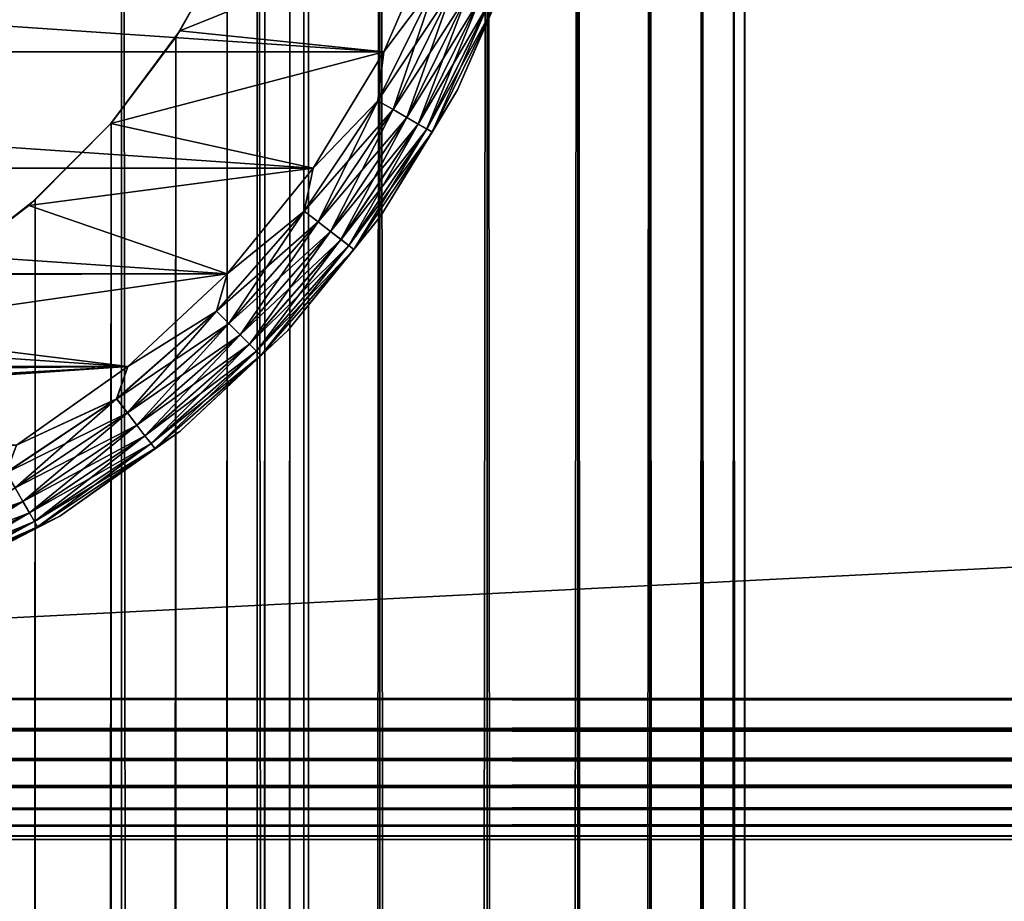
# Model space of a CAD drawing. Extents: x -265 to 265, y 0 to 1307.
# Tile 336 of 436: x -244 to -232, y 1264 to 1275. Entities that reach past the tile are written whole.
import ezdxf

# ---------------------------------------------------------------- set-up
doc = ezdxf.new("R2010")
doc.units = 0
doc.header["$LTSCALE"] = 65.185185
for name, color, linetype in [('10', 7, 'CONTINUOUS'), ('13', 7, 'CONTINUOUS'), ('14', 7, 'CONTINUOUS'), ('16', 7, 'CONTINUOUS'), ('20', 7, 'CONTINUOUS'), ('24', 7, 'CONTINUOUS'), ('3', 7, 'CONTINUOUS'), ('4', 7, 'CONTINUOUS'), ('71', 7, 'CONTINUOUS'), ('72', 7, 'CONTINUOUS'), ('73', 7, 'CONTINUOUS'), ('74', 7, 'CONTINUOUS'), ('75', 7, 'CONTINUOUS')]:
    doc.layers.add(name, color=color, linetype=linetype)

msp = doc.modelspace()

# ---------------------------------------------------------------- linework, layer by layer
at = {"layer": '10', "color": 7, "linetype": 'CONTINUOUS'}
for points in [[(-241.131, 1275.95, -25), (-241.228, 1275.745, -12.167), (-241.798, 1274.729, -25), (-241.131, 1275.95, -25)], [(-241.228, 1275.745, -12.167), (-241.847, 1274.653, -12.591), (-241.798, 1274.729, -25), (-241.228, 1275.745, -12.167)], [(-241.798, 1274.729, -25), (-242.626, 1273.621, -13.063), (-242.631, 1273.615, -25), (-241.798, 1274.729, -25)], [(-241.847, 1274.653, -12.591), (-242.626, 1273.621, -13.063), (-241.798, 1274.729, -25), (-241.847, 1274.653, -12.591)], [(-242.631, 1273.615, -25), (-243.539, 1272.698, -13.537), (-243.615, 1272.631, -25), (-242.631, 1273.615, -25)], [(-242.626, 1273.621, -13.063), (-243.539, 1272.698, -13.537), (-242.631, 1273.615, -25), (-242.626, 1273.621, -13.063)], [(-243.539, 1272.698, -13.537), (-244.542, 1271.921, -13.972), (-243.615, 1272.631, -25), (-243.539, 1272.698, -13.537)], [(-243.615, 1272.631, -25), (-244.542, 1271.921, -13.972), (-244.729, 1271.798, -25), (-243.615, 1272.631, -25)]]:
    msp.add_3dface(points, dxfattribs=at)
at = {"layer": '13', "color": 7, "linetype": 'CONTINUOUS'}
for points in [[(-241.131, 1275.95, -25), (-241.798, 1274.729, -25), (-238.693, 1275.981, -25), (-241.131, 1275.95, -25)], [(-241.798, 1274.729, -25), (-239.345, 1274.479, -25), (-238.693, 1275.981, -25), (-241.798, 1274.729, -25)], [(-241.798, 1274.729, -25), (-242.631, 1273.615, -25), (-239.345, 1274.479, -25), (-241.798, 1274.729, -25)], [(-242.631, 1273.615, -25), (-240.196, 1273.08, -25), (-239.345, 1274.479, -25), (-242.631, 1273.615, -25)], [(-242.631, 1273.615, -25), (-243.615, 1272.631, -25), (-240.196, 1273.08, -25), (-242.631, 1273.615, -25)], [(-243.615, 1272.631, -25), (-241.23, 1271.809, -25), (-240.196, 1273.08, -25), (-243.615, 1272.631, -25)], [(-243.615, 1272.631, -25), (-244.729, 1271.798, -25), (-241.23, 1271.809, -25), (-243.615, 1272.631, -25)], [(-244.729, 1271.798, -25), (-245.95, 1271.131, -25), (-241.23, 1271.809, -25), (-244.729, 1271.798, -25)], [(-245.95, 1271.131, -25), (-242.427, 1270.691, -25), (-241.23, 1271.809, -25), (-245.95, 1271.131, -25)], [(-245.95, 1271.131, -25), (-247.253, 1270.645, -25), (-242.427, 1270.691, -25), (-245.95, 1271.131, -25)], [(-242.427, 1270.691, -25), (-250, 1270.25, -25), (-256.235, 1269.747, -25), (-242.427, 1270.691, -25)], [(-243.765, 1269.747, -25), (-242.427, 1270.691, -25), (-256.235, 1269.747, -25), (-243.765, 1269.747, -25)], [(-248.612, 1270.349, -25), (-250, 1270.25, -25), (-242.427, 1270.691, -25), (-248.612, 1270.349, -25)], [(-247.253, 1270.645, -25), (-248.612, 1270.349, -25), (-242.427, 1270.691, -25), (-247.253, 1270.645, -25)]]:
    msp.add_3dface(points, dxfattribs=at)
at = {"layer": '14', "color": 7, "linetype": 'CONTINUOUS'}
for points in [[(-238.693, 1275.981, -75), (-239.345, 1274.479, -75), (-261.307, 1275.981, -75), (-238.693, 1275.981, -75)], [(-239.345, 1274.479, -75), (-260.655, 1274.479, -75), (-261.307, 1275.981, -75), (-239.345, 1274.479, -75)], [(-239.345, 1274.479, -75), (-240.196, 1273.08, -75), (-260.655, 1274.479, -75), (-239.345, 1274.479, -75)], [(-240.196, 1273.08, -75), (-259.804, 1273.08, -75), (-260.655, 1274.479, -75), (-240.196, 1273.08, -75)], [(-240.196, 1273.08, -75), (-241.23, 1271.809, -75), (-259.804, 1273.08, -75), (-240.196, 1273.08, -75)], [(-241.23, 1271.809, -75), (-258.77, 1271.809, -75), (-259.804, 1273.08, -75), (-241.23, 1271.809, -75)], [(-241.23, 1271.809, -75), (-242.427, 1270.691, -75), (-258.77, 1271.809, -75), (-241.23, 1271.809, -75)], [(-242.427, 1270.691, -75), (-257.573, 1270.691, -75), (-258.77, 1271.809, -75), (-242.427, 1270.691, -75)], [(-242.427, 1270.691, -75), (-243.765, 1269.747, -75), (-257.573, 1270.691, -75), (-242.427, 1270.691, -75)]]:
    msp.add_3dface(points, dxfattribs=at)
at = {"layer": '16', "color": 7, "linetype": 'CONTINUOUS'}
for points in [[(-238.457, 1274.019, -74), (-237.751, 1275.647, -74), (-238.457, 1274.019, -26), (-238.457, 1274.019, -74)], [(-238.457, 1274.019, -26), (-237.751, 1275.647, -74), (-237.751, 1275.647, -26), (-238.457, 1274.019, -26)], [(-239.379, 1272.503, -74), (-238.457, 1274.019, -74), (-239.379, 1272.503, -26), (-239.379, 1272.503, -74)], [(-239.379, 1272.503, -26), (-238.457, 1274.019, -74), (-238.457, 1274.019, -26), (-239.379, 1272.503, -26)], [(-240.499, 1271.127, -74), (-239.379, 1272.503, -74), (-240.499, 1271.127, -26), (-240.499, 1271.127, -74)], [(-240.499, 1271.127, -26), (-239.379, 1272.503, -74), (-239.379, 1272.503, -26), (-240.499, 1271.127, -26)], [(-241.796, 1269.916, -74), (-240.499, 1271.127, -74), (-241.796, 1269.916, -26), (-241.796, 1269.916, -74)], [(-241.796, 1269.916, -26), (-240.499, 1271.127, -74), (-240.499, 1271.127, -26), (-241.796, 1269.916, -26)], [(-243.245, 1268.893, -74), (-241.796, 1269.916, -74), (-243.245, 1268.893, -26), (-243.245, 1268.893, -74)], [(-243.245, 1268.893, -26), (-241.796, 1269.916, -74), (-241.796, 1269.916, -26), (-243.245, 1268.893, -26)], [(-244.821, 1268.076, -74), (-243.245, 1268.893, -74), (-244.821, 1268.076, -26), (-244.821, 1268.076, -74)], [(-244.821, 1268.076, -26), (-243.245, 1268.893, -74), (-243.245, 1268.893, -26), (-244.821, 1268.076, -26)]]:
    msp.add_3dface(points, dxfattribs=at)
at = {"layer": '20', "color": 7, "linetype": 'CONTINUOUS'}
for points in [[(-239.345, 1274.479, -75), (-238.693, 1275.981, -75), (-238.709, 1275.323, -74.975), (-239.345, 1274.479, -75)], [(-237.751, 1275.647, -74), (-238.457, 1274.019, -74), (-238.013, 1275.035, -74.223), (-237.751, 1275.647, -74)], [(-239.416, 1273.889, -74.975), (-239.345, 1274.479, -75), (-238.709, 1275.323, -74.975), (-239.416, 1273.889, -74.975)], [(-239.416, 1273.889, -74.975), (-238.709, 1275.323, -74.975), (-239.233, 1273.783, -74.901), (-239.416, 1273.889, -74.975)], [(-239.233, 1273.783, -74.901), (-238.709, 1275.323, -74.975), (-238.513, 1275.242, -74.901), (-239.233, 1273.783, -74.901)], [(-239.233, 1273.783, -74.901), (-238.513, 1275.242, -74.901), (-239.068, 1273.689, -74.782), (-239.233, 1273.783, -74.901)], [(-239.068, 1273.689, -74.782), (-238.513, 1275.242, -74.901), (-238.338, 1275.169, -74.782), (-239.068, 1273.689, -74.782)], [(-239.068, 1273.689, -74.782), (-238.338, 1275.169, -74.782), (-238.931, 1273.609, -74.624), (-239.068, 1273.689, -74.782)], [(-238.931, 1273.609, -74.624), (-238.338, 1275.169, -74.782), (-238.191, 1275.109, -74.624), (-238.931, 1273.609, -74.624)], [(-238.931, 1273.609, -74.624), (-238.191, 1275.109, -74.624), (-238.828, 1273.55, -74.434), (-238.931, 1273.609, -74.624)], [(-238.828, 1273.55, -74.434), (-238.191, 1275.109, -74.624), (-238.081, 1275.063, -74.434), (-238.828, 1273.55, -74.434)], [(-238.828, 1273.55, -74.434), (-238.081, 1275.063, -74.434), (-238.763, 1273.513, -74.223), (-238.828, 1273.55, -74.434)], [(-238.763, 1273.513, -74.223), (-238.081, 1275.063, -74.434), (-238.013, 1275.035, -74.223), (-238.763, 1273.513, -74.223)], [(-238.457, 1274.019, -74), (-238.763, 1273.513, -74.223), (-238.013, 1275.035, -74.223), (-238.457, 1274.019, -74)], [(-240.196, 1273.08, -75), (-239.345, 1274.479, -75), (-239.416, 1273.889, -74.975), (-240.196, 1273.08, -75)], [(-238.457, 1274.019, -74), (-239.379, 1272.503, -74), (-238.763, 1273.513, -74.223), (-238.457, 1274.019, -74)], [(-240.304, 1272.56, -74.975), (-240.196, 1273.08, -75), (-239.416, 1273.889, -74.975), (-240.304, 1272.56, -74.975)], [(-240.304, 1272.56, -74.975), (-239.416, 1273.889, -74.975), (-240.136, 1272.431, -74.901), (-240.304, 1272.56, -74.975)], [(-240.136, 1272.431, -74.901), (-239.416, 1273.889, -74.975), (-239.233, 1273.783, -74.901), (-240.136, 1272.431, -74.901)], [(-240.136, 1272.431, -74.901), (-239.233, 1273.783, -74.901), (-239.986, 1272.316, -74.782), (-240.136, 1272.431, -74.901)], [(-239.986, 1272.316, -74.782), (-239.233, 1273.783, -74.901), (-239.068, 1273.689, -74.782), (-239.986, 1272.316, -74.782)], [(-239.986, 1272.316, -74.782), (-239.068, 1273.689, -74.782), (-239.86, 1272.219, -74.624), (-239.986, 1272.316, -74.782)], [(-239.86, 1272.219, -74.624), (-239.068, 1273.689, -74.782), (-238.931, 1273.609, -74.624), (-239.86, 1272.219, -74.624)], [(-239.86, 1272.219, -74.624), (-238.931, 1273.609, -74.624), (-239.765, 1272.146, -74.434), (-239.86, 1272.219, -74.624)], [(-239.765, 1272.146, -74.434), (-238.931, 1273.609, -74.624), (-238.828, 1273.55, -74.434), (-239.765, 1272.146, -74.434)], [(-239.765, 1272.146, -74.434), (-238.828, 1273.55, -74.434), (-239.706, 1272.101, -74.223), (-239.765, 1272.146, -74.434)], [(-239.706, 1272.101, -74.223), (-238.828, 1273.55, -74.434), (-238.763, 1273.513, -74.223), (-239.706, 1272.101, -74.223)], [(-239.379, 1272.503, -74), (-239.706, 1272.101, -74.223), (-238.763, 1273.513, -74.223), (-239.379, 1272.503, -74)], [(-241.23, 1271.809, -75), (-240.196, 1273.08, -75), (-240.304, 1272.56, -74.975), (-241.23, 1271.809, -75)], [(-241.358, 1271.358, -74.975), (-241.23, 1271.809, -75), (-240.304, 1272.56, -74.975), (-241.358, 1271.358, -74.975)], [(-241.358, 1271.358, -74.975), (-240.304, 1272.56, -74.975), (-241.208, 1271.208, -74.901), (-241.358, 1271.358, -74.975)], [(-241.208, 1271.208, -74.901), (-240.304, 1272.56, -74.975), (-240.136, 1272.431, -74.901), (-241.208, 1271.208, -74.901)], [(-241.208, 1271.208, -74.901), (-240.136, 1272.431, -74.901), (-241.074, 1271.074, -74.782), (-241.208, 1271.208, -74.901)], [(-241.074, 1271.074, -74.782), (-240.136, 1272.431, -74.901), (-239.986, 1272.316, -74.782), (-241.074, 1271.074, -74.782)], [(-239.379, 1272.503, -74), (-240.499, 1271.127, -74), (-239.706, 1272.101, -74.223), (-239.379, 1272.503, -74)], [(-241.074, 1271.074, -74.782), (-239.986, 1272.316, -74.782), (-240.962, 1270.962, -74.624), (-241.074, 1271.074, -74.782)], [(-240.962, 1270.962, -74.624), (-239.986, 1272.316, -74.782), (-239.86, 1272.219, -74.624), (-240.962, 1270.962, -74.624)], [(-240.962, 1270.962, -74.624), (-239.86, 1272.219, -74.624), (-240.878, 1270.878, -74.434), (-240.962, 1270.962, -74.624)], [(-240.878, 1270.878, -74.434), (-239.86, 1272.219, -74.624), (-239.765, 1272.146, -74.434), (-240.878, 1270.878, -74.434)], [(-240.878, 1270.878, -74.434), (-239.765, 1272.146, -74.434), (-240.825, 1270.825, -74.223), (-240.878, 1270.878, -74.434)], [(-240.825, 1270.825, -74.223), (-239.765, 1272.146, -74.434), (-239.706, 1272.101, -74.223), (-240.825, 1270.825, -74.223)], [(-240.499, 1271.127, -74), (-240.825, 1270.825, -74.223), (-239.706, 1272.101, -74.223), (-240.499, 1271.127, -74)], [(-242.427, 1270.691, -75), (-241.23, 1271.809, -75), (-241.358, 1271.358, -74.975), (-242.427, 1270.691, -75)], [(-242.56, 1270.304, -74.975), (-242.427, 1270.691, -75), (-241.358, 1271.358, -74.975), (-242.56, 1270.304, -74.975)], [(-242.56, 1270.304, -74.975), (-241.358, 1271.358, -74.975), (-242.431, 1270.136, -74.901), (-242.56, 1270.304, -74.975)], [(-242.431, 1270.136, -74.901), (-241.358, 1271.358, -74.975), (-241.208, 1271.208, -74.901), (-242.431, 1270.136, -74.901)], [(-242.431, 1270.136, -74.901), (-241.208, 1271.208, -74.901), (-242.316, 1269.986, -74.782), (-242.431, 1270.136, -74.901)], [(-242.316, 1269.986, -74.782), (-241.208, 1271.208, -74.901), (-241.074, 1271.074, -74.782), (-242.316, 1269.986, -74.782)], [(-240.499, 1271.127, -74), (-241.796, 1269.916, -74), (-240.825, 1270.825, -74.223), (-240.499, 1271.127, -74)], [(-242.316, 1269.986, -74.782), (-241.074, 1271.074, -74.782), (-242.219, 1269.86, -74.624), (-242.316, 1269.986, -74.782)], [(-242.219, 1269.86, -74.624), (-241.074, 1271.074, -74.782), (-240.962, 1270.962, -74.624), (-242.219, 1269.86, -74.624)], [(-242.219, 1269.86, -74.624), (-240.962, 1270.962, -74.624), (-242.146, 1269.765, -74.434), (-242.219, 1269.86, -74.624)], [(-242.146, 1269.765, -74.434), (-240.962, 1270.962, -74.624), (-240.878, 1270.878, -74.434), (-242.146, 1269.765, -74.434)], [(-242.146, 1269.765, -74.434), (-240.878, 1270.878, -74.434), (-242.101, 1269.706, -74.223), (-242.146, 1269.765, -74.434)], [(-242.101, 1269.706, -74.223), (-240.878, 1270.878, -74.434), (-240.825, 1270.825, -74.223), (-242.101, 1269.706, -74.223)], [(-241.796, 1269.916, -74), (-242.101, 1269.706, -74.223), (-240.825, 1270.825, -74.223), (-241.796, 1269.916, -74)], [(-243.765, 1269.747, -75), (-242.427, 1270.691, -75), (-242.56, 1270.304, -74.975), (-243.765, 1269.747, -75)], [(-243.889, 1269.416, -74.975), (-243.765, 1269.747, -75), (-242.56, 1270.304, -74.975), (-243.889, 1269.416, -74.975)], [(-243.889, 1269.416, -74.975), (-242.56, 1270.304, -74.975), (-243.783, 1269.233, -74.901), (-243.889, 1269.416, -74.975)], [(-243.783, 1269.233, -74.901), (-242.56, 1270.304, -74.975), (-242.431, 1270.136, -74.901), (-243.783, 1269.233, -74.901)], [(-243.783, 1269.233, -74.901), (-242.431, 1270.136, -74.901), (-243.689, 1269.068, -74.782), (-243.783, 1269.233, -74.901)], [(-243.689, 1269.068, -74.782), (-242.431, 1270.136, -74.901), (-242.316, 1269.986, -74.782), (-243.689, 1269.068, -74.782)], [(-243.689, 1269.068, -74.782), (-242.316, 1269.986, -74.782), (-243.609, 1268.931, -74.624), (-243.689, 1269.068, -74.782)], [(-243.609, 1268.931, -74.624), (-242.316, 1269.986, -74.782), (-242.219, 1269.86, -74.624), (-243.609, 1268.931, -74.624)], [(-243.609, 1268.931, -74.624), (-242.219, 1269.86, -74.624), (-243.55, 1268.828, -74.434), (-243.609, 1268.931, -74.624)], [(-243.55, 1268.828, -74.434), (-242.219, 1269.86, -74.624), (-242.146, 1269.765, -74.434), (-243.55, 1268.828, -74.434)], [(-241.796, 1269.916, -74), (-243.245, 1268.893, -74), (-242.101, 1269.706, -74.223), (-241.796, 1269.916, -74)], [(-243.55, 1268.828, -74.434), (-242.146, 1269.765, -74.434), (-243.513, 1268.763, -74.223), (-243.55, 1268.828, -74.434)], [(-243.513, 1268.763, -74.223), (-242.146, 1269.765, -74.434), (-242.101, 1269.706, -74.223), (-243.513, 1268.763, -74.223)], [(-243.245, 1268.893, -74), (-243.513, 1268.763, -74.223), (-242.101, 1269.706, -74.223), (-243.245, 1268.893, -74)], [(-245.169, 1268.338, -74.782), (-243.783, 1269.233, -74.901), (-243.689, 1269.068, -74.782), (-245.169, 1268.338, -74.782)], [(-245.169, 1268.338, -74.782), (-243.689, 1269.068, -74.782), (-245.109, 1268.191, -74.624), (-245.169, 1268.338, -74.782)], [(-245.109, 1268.191, -74.624), (-243.689, 1269.068, -74.782), (-243.609, 1268.931, -74.624), (-245.109, 1268.191, -74.624)], [(-245.109, 1268.191, -74.624), (-243.609, 1268.931, -74.624), (-245.063, 1268.081, -74.434), (-245.109, 1268.191, -74.624)], [(-245.063, 1268.081, -74.434), (-243.609, 1268.931, -74.624), (-243.55, 1268.828, -74.434), (-245.063, 1268.081, -74.434)], [(-243.245, 1268.893, -74), (-244.821, 1268.076, -74), (-243.513, 1268.763, -74.223), (-243.245, 1268.893, -74)], [(-245.063, 1268.081, -74.434), (-243.55, 1268.828, -74.434), (-245.035, 1268.013, -74.223), (-245.063, 1268.081, -74.434)], [(-245.035, 1268.013, -74.223), (-243.55, 1268.828, -74.434), (-243.513, 1268.763, -74.223), (-245.035, 1268.013, -74.223)], [(-244.821, 1268.076, -74), (-245.035, 1268.013, -74.223), (-243.513, 1268.763, -74.223), (-244.821, 1268.076, -74)]]:
    msp.add_3dface(points, dxfattribs=at)
at = {"layer": '24', "color": 7, "linetype": 'CONTINUOUS'}
for points in [[(-238.693, 1275.981, -25), (-239.345, 1274.479, -25), (-238.708, 1275.323, -25.025), (-238.693, 1275.981, -25)], [(-238.457, 1274.019, -26), (-237.751, 1275.647, -26), (-238.012, 1275.035, -25.779), (-238.457, 1274.019, -26)], [(-238.708, 1275.323, -25.025), (-239.345, 1274.479, -25), (-239.415, 1273.889, -25.025), (-238.708, 1275.323, -25.025)], [(-238.708, 1275.323, -25.025), (-239.415, 1273.889, -25.025), (-238.512, 1275.242, -25.099), (-238.708, 1275.323, -25.025)], [(-238.512, 1275.242, -25.099), (-239.415, 1273.889, -25.025), (-239.232, 1273.783, -25.099), (-238.512, 1275.242, -25.099)], [(-238.512, 1275.242, -25.099), (-239.232, 1273.783, -25.099), (-238.337, 1275.169, -25.218), (-238.512, 1275.242, -25.099)], [(-238.337, 1275.169, -25.218), (-239.232, 1273.783, -25.099), (-239.067, 1273.688, -25.218), (-238.337, 1275.169, -25.218)], [(-238.337, 1275.169, -25.218), (-239.067, 1273.688, -25.218), (-238.191, 1275.108, -25.377), (-238.337, 1275.169, -25.218)], [(-238.191, 1275.108, -25.377), (-239.067, 1273.688, -25.218), (-238.93, 1273.609, -25.377), (-238.191, 1275.108, -25.377)], [(-238.191, 1275.108, -25.377), (-238.93, 1273.609, -25.377), (-238.081, 1275.063, -25.567), (-238.191, 1275.108, -25.377)], [(-238.081, 1275.063, -25.567), (-238.93, 1273.609, -25.377), (-238.827, 1273.549, -25.567), (-238.081, 1275.063, -25.567)], [(-238.081, 1275.063, -25.567), (-238.827, 1273.549, -25.567), (-238.012, 1275.035, -25.779), (-238.081, 1275.063, -25.567)], [(-238.012, 1275.035, -25.779), (-238.827, 1273.549, -25.567), (-238.763, 1273.512, -25.779), (-238.012, 1275.035, -25.779)], [(-238.457, 1274.019, -26), (-238.012, 1275.035, -25.779), (-238.763, 1273.512, -25.779), (-238.457, 1274.019, -26)], [(-239.345, 1274.479, -25), (-240.196, 1273.08, -25), (-239.415, 1273.889, -25.025), (-239.345, 1274.479, -25)], [(-239.379, 1272.503, -26), (-238.457, 1274.019, -26), (-238.763, 1273.512, -25.779), (-239.379, 1272.503, -26)], [(-239.415, 1273.889, -25.025), (-240.196, 1273.08, -25), (-240.303, 1272.559, -25.025), (-239.415, 1273.889, -25.025)], [(-239.415, 1273.889, -25.025), (-240.303, 1272.559, -25.025), (-239.232, 1273.783, -25.099), (-239.415, 1273.889, -25.025)], [(-239.232, 1273.783, -25.099), (-240.303, 1272.559, -25.025), (-240.135, 1272.431, -25.099), (-239.232, 1273.783, -25.099)], [(-239.232, 1273.783, -25.099), (-240.135, 1272.431, -25.099), (-239.067, 1273.688, -25.218), (-239.232, 1273.783, -25.099)], [(-239.067, 1273.688, -25.218), (-240.135, 1272.431, -25.099), (-239.985, 1272.315, -25.218), (-239.067, 1273.688, -25.218)], [(-239.067, 1273.688, -25.218), (-239.985, 1272.315, -25.218), (-238.93, 1273.609, -25.377), (-239.067, 1273.688, -25.218)], [(-238.93, 1273.609, -25.377), (-239.985, 1272.315, -25.218), (-239.859, 1272.219, -25.377), (-238.93, 1273.609, -25.377)], [(-238.93, 1273.609, -25.377), (-239.859, 1272.219, -25.377), (-238.827, 1273.549, -25.567), (-238.93, 1273.609, -25.377)], [(-238.827, 1273.549, -25.567), (-239.859, 1272.219, -25.377), (-239.765, 1272.146, -25.567), (-238.827, 1273.549, -25.567)], [(-238.827, 1273.549, -25.567), (-239.765, 1272.146, -25.567), (-238.763, 1273.512, -25.779), (-238.827, 1273.549, -25.567)], [(-238.763, 1273.512, -25.779), (-239.765, 1272.146, -25.567), (-239.706, 1272.101, -25.779), (-238.763, 1273.512, -25.779)], [(-239.379, 1272.503, -26), (-238.763, 1273.512, -25.779), (-239.706, 1272.101, -25.779), (-239.379, 1272.503, -26)], [(-240.196, 1273.08, -25), (-241.23, 1271.809, -25), (-240.303, 1272.559, -25.025), (-240.196, 1273.08, -25)], [(-240.303, 1272.559, -25.025), (-241.23, 1271.809, -25), (-241.357, 1271.357, -25.025), (-240.303, 1272.559, -25.025)], [(-240.303, 1272.559, -25.025), (-241.357, 1271.357, -25.025), (-240.135, 1272.431, -25.099), (-240.303, 1272.559, -25.025)], [(-240.135, 1272.431, -25.099), (-241.357, 1271.357, -25.025), (-241.208, 1271.208, -25.099), (-240.135, 1272.431, -25.099)], [(-240.135, 1272.431, -25.099), (-241.208, 1271.208, -25.099), (-239.985, 1272.315, -25.218), (-240.135, 1272.431, -25.099)], [(-240.499, 1271.127, -26), (-239.379, 1272.503, -26), (-239.706, 1272.101, -25.779), (-240.499, 1271.127, -26)], [(-239.985, 1272.315, -25.218), (-241.208, 1271.208, -25.099), (-241.074, 1271.074, -25.218), (-239.985, 1272.315, -25.218)], [(-239.985, 1272.315, -25.218), (-241.074, 1271.074, -25.218), (-239.859, 1272.219, -25.377), (-239.985, 1272.315, -25.218)], [(-239.859, 1272.219, -25.377), (-241.074, 1271.074, -25.218), (-240.962, 1270.962, -25.377), (-239.859, 1272.219, -25.377)], [(-239.859, 1272.219, -25.377), (-240.962, 1270.962, -25.377), (-239.765, 1272.146, -25.567), (-239.859, 1272.219, -25.377)], [(-239.765, 1272.146, -25.567), (-240.962, 1270.962, -25.377), (-240.877, 1270.877, -25.567), (-239.765, 1272.146, -25.567)], [(-239.765, 1272.146, -25.567), (-240.877, 1270.877, -25.567), (-239.706, 1272.101, -25.779), (-239.765, 1272.146, -25.567)], [(-239.706, 1272.101, -25.779), (-240.877, 1270.877, -25.567), (-240.825, 1270.825, -25.779), (-239.706, 1272.101, -25.779)], [(-240.499, 1271.127, -26), (-239.706, 1272.101, -25.779), (-240.825, 1270.825, -25.779), (-240.499, 1271.127, -26)], [(-241.23, 1271.809, -25), (-242.427, 1270.691, -25), (-241.357, 1271.357, -25.025), (-241.23, 1271.809, -25)], [(-241.357, 1271.357, -25.025), (-242.427, 1270.691, -25), (-242.559, 1270.303, -25.025), (-241.357, 1271.357, -25.025)], [(-241.357, 1271.357, -25.025), (-242.559, 1270.303, -25.025), (-241.208, 1271.208, -25.099), (-241.357, 1271.357, -25.025)], [(-241.208, 1271.208, -25.099), (-242.559, 1270.303, -25.025), (-242.431, 1270.135, -25.099), (-241.208, 1271.208, -25.099)], [(-241.208, 1271.208, -25.099), (-242.431, 1270.135, -25.099), (-241.074, 1271.074, -25.218), (-241.208, 1271.208, -25.099)], [(-241.796, 1269.916, -26), (-240.499, 1271.127, -26), (-240.825, 1270.825, -25.779), (-241.796, 1269.916, -26)], [(-241.074, 1271.074, -25.218), (-242.431, 1270.135, -25.099), (-242.315, 1269.985, -25.218), (-241.074, 1271.074, -25.218)], [(-241.074, 1271.074, -25.218), (-242.315, 1269.985, -25.218), (-240.962, 1270.962, -25.377), (-241.074, 1271.074, -25.218)], [(-240.962, 1270.962, -25.377), (-242.315, 1269.985, -25.218), (-242.219, 1269.859, -25.377), (-240.962, 1270.962, -25.377)], [(-240.962, 1270.962, -25.377), (-242.219, 1269.859, -25.377), (-240.877, 1270.877, -25.567), (-240.962, 1270.962, -25.377)], [(-240.877, 1270.877, -25.567), (-242.219, 1269.859, -25.377), (-242.146, 1269.765, -25.567), (-240.877, 1270.877, -25.567)], [(-240.877, 1270.877, -25.567), (-242.146, 1269.765, -25.567), (-240.825, 1270.825, -25.779), (-240.877, 1270.877, -25.567)], [(-240.825, 1270.825, -25.779), (-242.146, 1269.765, -25.567), (-242.101, 1269.706, -25.779), (-240.825, 1270.825, -25.779)], [(-241.796, 1269.916, -26), (-240.825, 1270.825, -25.779), (-242.101, 1269.706, -25.779), (-241.796, 1269.916, -26)], [(-242.427, 1270.691, -25), (-243.765, 1269.747, -25), (-242.559, 1270.303, -25.025), (-242.427, 1270.691, -25)], [(-242.559, 1270.303, -25.025), (-243.765, 1269.747, -25), (-243.889, 1269.415, -25.025), (-242.559, 1270.303, -25.025)], [(-242.559, 1270.303, -25.025), (-243.889, 1269.415, -25.025), (-242.431, 1270.135, -25.099), (-242.559, 1270.303, -25.025)], [(-242.431, 1270.135, -25.099), (-243.889, 1269.415, -25.025), (-243.783, 1269.232, -25.099), (-242.431, 1270.135, -25.099)], [(-242.431, 1270.135, -25.099), (-243.783, 1269.232, -25.099), (-242.315, 1269.985, -25.218), (-242.431, 1270.135, -25.099)], [(-242.315, 1269.985, -25.218), (-243.783, 1269.232, -25.099), (-243.688, 1269.067, -25.218), (-242.315, 1269.985, -25.218)], [(-242.315, 1269.985, -25.218), (-243.688, 1269.067, -25.218), (-242.219, 1269.859, -25.377), (-242.315, 1269.985, -25.218)], [(-242.219, 1269.859, -25.377), (-243.688, 1269.067, -25.218), (-243.609, 1268.93, -25.377), (-242.219, 1269.859, -25.377)], [(-242.219, 1269.859, -25.377), (-243.609, 1268.93, -25.377), (-242.146, 1269.765, -25.567), (-242.219, 1269.859, -25.377)], [(-243.245, 1268.893, -26), (-241.796, 1269.916, -26), (-242.101, 1269.706, -25.779), (-243.245, 1268.893, -26)], [(-242.146, 1269.765, -25.567), (-243.609, 1268.93, -25.377), (-243.549, 1268.827, -25.567), (-242.146, 1269.765, -25.567)], [(-242.146, 1269.765, -25.567), (-243.549, 1268.827, -25.567), (-242.101, 1269.706, -25.779), (-242.146, 1269.765, -25.567)], [(-242.101, 1269.706, -25.779), (-243.549, 1268.827, -25.567), (-243.512, 1268.763, -25.779), (-242.101, 1269.706, -25.779)], [(-243.245, 1268.893, -26), (-242.101, 1269.706, -25.779), (-243.512, 1268.763, -25.779), (-243.245, 1268.893, -26)], [(-243.783, 1269.232, -25.099), (-245.242, 1268.512, -25.099), (-243.688, 1269.067, -25.218), (-243.783, 1269.232, -25.099)], [(-243.688, 1269.067, -25.218), (-245.242, 1268.512, -25.099), (-245.169, 1268.337, -25.218), (-243.688, 1269.067, -25.218)], [(-243.688, 1269.067, -25.218), (-245.169, 1268.337, -25.218), (-243.609, 1268.93, -25.377), (-243.688, 1269.067, -25.218)], [(-243.609, 1268.93, -25.377), (-245.169, 1268.337, -25.218), (-245.108, 1268.191, -25.377), (-243.609, 1268.93, -25.377)], [(-243.609, 1268.93, -25.377), (-245.108, 1268.191, -25.377), (-243.549, 1268.827, -25.567), (-243.609, 1268.93, -25.377)], [(-244.821, 1268.076, -26), (-243.245, 1268.893, -26), (-243.512, 1268.763, -25.779), (-244.821, 1268.076, -26)], [(-243.549, 1268.827, -25.567), (-245.108, 1268.191, -25.377), (-245.063, 1268.081, -25.567), (-243.549, 1268.827, -25.567)], [(-243.549, 1268.827, -25.567), (-245.063, 1268.081, -25.567), (-243.512, 1268.763, -25.779), (-243.549, 1268.827, -25.567)], [(-243.512, 1268.763, -25.779), (-245.063, 1268.081, -25.567), (-245.035, 1268.012, -25.779), (-243.512, 1268.763, -25.779)], [(-244.821, 1268.076, -26), (-243.512, 1268.763, -25.779), (-245.035, 1268.012, -25.779), (-244.821, 1268.076, -26)]]:
    msp.add_3dface(points, dxfattribs=at)
at = {"layer": '3', "color": 7, "linetype": 'CONTINUOUS'}
for points in [[(-244.26, 1, 13.858), (-242.5, 1, 12.99), (-244.26, 1299, 13.858), (-244.26, 1, 13.858)], [(-244.26, 1299, 13.858), (-242.5, 1, 12.99), (-242.5, 1299, 12.99), (-244.26, 1299, 13.858)], [(-242.5, 1, 12.99), (-240.869, 1, 11.9), (-242.5, 1299, 12.99), (-242.5, 1, 12.99)], [(-242.5, 1299, 12.99), (-240.869, 1, 11.9), (-240.869, 1299, 11.9), (-242.5, 1299, 12.99)], [(-240.869, 1, 11.9), (-239.393, 1, 10.607), (-240.869, 1299, 11.9), (-240.869, 1, 11.9)], [(-240.869, 1299, 11.9), (-239.393, 1, 10.607), (-239.393, 1299, 10.607), (-240.869, 1299, 11.9)], [(-239.393, 1, 10.607), (-238.1, 1, 9.131), (-239.393, 1299, 10.607), (-239.393, 1, 10.607)], [(-239.393, 1299, 10.607), (-238.1, 1, 9.131), (-238.1, 1299, 9.131), (-239.393, 1299, 10.607)], [(-238.1, 1, 9.131), (-237.01, 1, 7.5), (-238.1, 1299, 9.131), (-238.1, 1, 9.131)], [(-238.1, 1299, 9.131), (-237.01, 1, 7.5), (-237.01, 1299, 7.5), (-238.1, 1299, 9.131)], [(-237.01, 1, 7.5), (-236.142, 1, 5.74), (-237.01, 1299, 7.5), (-237.01, 1, 7.5)], [(-237.01, 1299, 7.5), (-236.142, 1, 5.74), (-236.142, 1299, 5.74), (-237.01, 1299, 7.5)], [(-236.142, 1, 5.74), (-235.511, 1, 3.882), (-236.142, 1299, 5.74), (-236.142, 1, 5.74)], [(-236.142, 1299, 5.74), (-235.511, 1, 3.882), (-235.511, 1299, 3.882), (-236.142, 1299, 5.74)], [(-235.511, 1, 3.882), (-235.128, 1, 1.958), (-235.511, 1299, 3.882), (-235.511, 1, 3.882)], [(-235.511, 1299, 3.882), (-235.128, 1, 1.958), (-235.128, 1299, 1.958), (-235.511, 1299, 3.882)], [(-235.128, 1, 1.958), (-235, 1), (-235.128, 1299, 1.958), (-235.128, 1, 1.958)], [(-235.128, 1299, 1.958), (-235, 1), (-235, 1299), (-235.128, 1299, 1.958)]]:
    msp.add_3dface(points, dxfattribs=at)
at = {"layer": '4', "color": 7, "linetype": 'CONTINUOUS'}
for points in [[(-239.393, 1299, -10.607), (-239.393, 1, -10.607), (-240.25, 20, -11.399), (-239.393, 1299, -10.607)], [(-240.25, 1280, -11.399), (-239.393, 1299, -10.607), (-240.25, 20, -11.399), (-240.25, 1280, -11.399)], [(-238.1, 1, -9.131), (-239.393, 1, -10.607), (-238.1, 1299, -9.131), (-238.1, 1, -9.131)], [(-238.1, 1299, -9.131), (-239.393, 1, -10.607), (-239.393, 1299, -10.607), (-238.1, 1299, -9.131)], [(-237.01, 1, -7.5), (-238.1, 1, -9.131), (-237.01, 1299, -7.5), (-237.01, 1, -7.5)], [(-237.01, 1299, -7.5), (-238.1, 1, -9.131), (-238.1, 1299, -9.131), (-237.01, 1299, -7.5)], [(-236.142, 1, -5.74), (-237.01, 1, -7.5), (-236.142, 1299, -5.74), (-236.142, 1, -5.74)], [(-236.142, 1299, -5.74), (-237.01, 1, -7.5), (-237.01, 1299, -7.5), (-236.142, 1299, -5.74)], [(-235.511, 1, -3.882), (-236.142, 1, -5.74), (-235.511, 1299, -3.882), (-235.511, 1, -3.882)], [(-235.511, 1299, -3.882), (-236.142, 1, -5.74), (-236.142, 1299, -5.74), (-235.511, 1299, -3.882)], [(-235.128, 1, -1.958), (-235.511, 1, -3.882), (-235.128, 1299, -1.958), (-235.128, 1, -1.958)], [(-235.128, 1299, -1.958), (-235.511, 1, -3.882), (-235.511, 1299, -3.882), (-235.128, 1299, -1.958)], [(-235, 1299), (-235, 1), (-235.128, 1, -1.958), (-235, 1299)], [(-235, 1299), (-235.128, 1, -1.958), (-235.128, 1299, -1.958), (-235, 1299)], [(-240.305, 1278.967, -11.446), (-240.25, 1280, -11.399), (-240.305, 21.033, -11.446), (-240.305, 1278.967, -11.446)], [(-240.305, 21.033, -11.446), (-240.25, 1280, -11.399), (-240.25, 20, -11.399), (-240.305, 21.033, -11.446)], [(-240.475, 1277.918, -11.588), (-240.305, 1278.967, -11.446), (-240.475, 22.083, -11.588), (-240.475, 1277.918, -11.588)], [(-240.475, 22.083, -11.588), (-240.305, 1278.967, -11.446), (-240.305, 21.033, -11.446), (-240.475, 22.083, -11.588)], [(-240.776, 1276.842, -11.828), (-240.475, 1277.918, -11.588), (-240.776, 23.158, -11.828), (-240.776, 1276.842, -11.828)], [(-240.776, 23.158, -11.828), (-240.475, 1277.918, -11.588), (-240.475, 22.083, -11.588), (-240.776, 23.158, -11.828)], [(-241.228, 1275.745, -12.167), (-240.776, 1276.842, -11.828), (-241.228, 24.255, -12.167), (-241.228, 1275.745, -12.167)], [(-241.228, 24.255, -12.167), (-240.776, 1276.842, -11.828), (-240.776, 23.158, -11.828), (-241.228, 24.255, -12.167)], [(-241.847, 1274.653, -12.591), (-241.228, 1275.745, -12.167), (-241.847, 25.347, -12.591), (-241.847, 1274.653, -12.591)], [(-241.847, 25.347, -12.591), (-241.228, 1275.745, -12.167), (-241.228, 24.255, -12.167), (-241.847, 25.347, -12.591)], [(-242.626, 1273.621, -13.063), (-241.847, 1274.653, -12.591), (-242.626, 26.379, -13.063), (-242.626, 1273.621, -13.063)], [(-242.626, 26.379, -13.063), (-241.847, 1274.653, -12.591), (-241.847, 25.347, -12.591), (-242.626, 26.379, -13.063)], [(-243.539, 1272.698, -13.537), (-242.626, 1273.621, -13.063), (-243.539, 27.302, -13.537), (-243.539, 1272.698, -13.537)], [(-243.539, 27.302, -13.537), (-242.626, 1273.621, -13.063), (-242.626, 26.379, -13.063), (-243.539, 27.302, -13.537)], [(-244.542, 1271.921, -13.972), (-243.539, 1272.698, -13.537), (-244.542, 28.079, -13.972), (-244.542, 1271.921, -13.972)], [(-244.542, 28.079, -13.972), (-243.539, 1272.698, -13.537), (-243.539, 27.302, -13.537), (-244.542, 28.079, -13.972)]]:
    msp.add_3dface(points, dxfattribs=at)
at = {"layer": '71', "color": 7, "linetype": 'CONTINUOUS'}
for points in [[(-263, 1293.3, 15), (263, 1293.3, 15), (-263, 1266.7, 15), (-263, 1293.3, 15)], [(-263, 1266.7, 15), (263, 1293.3, 15), (263, 1266.7, 15), (-263, 1266.7, 15)]]:
    msp.add_3dface(points, dxfattribs=at)
at = {"layer": '72', "color": 7, "linetype": 'CONTINUOUS'}
for points in [[(-263, 1266.7, 15), (263, 1266.7, 15), (263, 1266.324, 15.042), (-263, 1266.7, 15)], [(-263, 1266.322, 15.043), (-263, 1266.7, 15), (263, 1266.324, 15.042), (-263, 1266.322, 15.043)], [(263, 1265.964, 15.168), (-263, 1266.322, 15.043), (263, 1266.324, 15.042), (263, 1265.964, 15.168)], [(-263, 1265.962, 15.169), (-263, 1266.322, 15.043), (263, 1265.964, 15.168), (-263, 1265.962, 15.169)], [(263, 1265.641, 15.37), (-263, 1265.962, 15.169), (263, 1265.964, 15.168), (263, 1265.641, 15.37)], [(-263, 1265.639, 15.371), (-263, 1265.962, 15.169), (263, 1265.641, 15.37), (-263, 1265.639, 15.371)], [(263, 1265.371, 15.639), (-263, 1265.639, 15.371), (263, 1265.641, 15.37), (263, 1265.371, 15.639)], [(-263, 1265.37, 15.641), (-263, 1265.639, 15.371), (263, 1265.371, 15.639), (-263, 1265.37, 15.641)], [(263, 1265.169, 15.962), (-263, 1265.37, 15.641), (263, 1265.371, 15.639), (263, 1265.169, 15.962)], [(-263, 1265.168, 15.964), (-263, 1265.37, 15.641), (263, 1265.169, 15.962), (-263, 1265.168, 15.964)], [(263, 1265.043, 16.322), (-263, 1265.168, 15.964), (263, 1265.169, 15.962), (263, 1265.043, 16.322)], [(-263, 1265.042, 16.324), (-263, 1265.168, 15.964), (263, 1265.043, 16.322), (-263, 1265.042, 16.324)], [(263, 1265, 16.7), (-263, 1265.042, 16.324), (263, 1265.043, 16.322), (263, 1265, 16.7)], [(-263, 1265, 16.7), (-263, 1265.042, 16.324), (263, 1265, 16.7), (-263, 1265, 16.7)]]:
    msp.add_3dface(points, dxfattribs=at)
at = {"layer": '73', "color": 7, "linetype": 'CONTINUOUS'}
for points in [[(-263, 1265, 16.7), (263, 1265, 16.7), (-263, 1265, 23.3), (-263, 1265, 16.7)], [(-263, 1265, 23.3), (263, 1265, 16.7), (263, 1265, 23.3), (-263, 1265, 23.3)]]:
    msp.add_3dface(points, dxfattribs=at)
at = {"layer": '74', "color": 7, "linetype": 'CONTINUOUS'}
for points in [[(-263, 1266.7, 25), (-263, 1266.324, 24.958), (263, 1266.7, 25), (-263, 1266.7, 25)], [(263, 1266.7, 25), (-263, 1266.324, 24.958), (263, 1266.322, 24.957), (263, 1266.7, 25)], [(-263, 1266.324, 24.958), (-263, 1265.964, 24.832), (263, 1266.322, 24.957), (-263, 1266.324, 24.958)], [(263, 1266.322, 24.957), (-263, 1265.964, 24.832), (263, 1265.962, 24.831), (263, 1266.322, 24.957)], [(-263, 1265.964, 24.832), (-263, 1265.641, 24.63), (263, 1265.962, 24.831), (-263, 1265.964, 24.832)], [(263, 1265.962, 24.831), (-263, 1265.641, 24.63), (263, 1265.639, 24.629), (263, 1265.962, 24.831)], [(-263, 1265.641, 24.63), (-263, 1265.371, 24.361), (263, 1265.639, 24.629), (-263, 1265.641, 24.63)], [(263, 1265.639, 24.629), (-263, 1265.371, 24.361), (263, 1265.37, 24.359), (263, 1265.639, 24.629)], [(-263, 1265.371, 24.361), (-263, 1265.169, 24.038), (263, 1265.37, 24.359), (-263, 1265.371, 24.361)], [(263, 1265.37, 24.359), (-263, 1265.169, 24.038), (263, 1265.168, 24.036), (263, 1265.37, 24.359)], [(-263, 1265.169, 24.038), (-263, 1265.043, 23.678), (263, 1265.168, 24.036), (-263, 1265.169, 24.038)], [(263, 1265.168, 24.036), (-263, 1265.043, 23.678), (263, 1265.042, 23.676), (263, 1265.168, 24.036)], [(-263, 1265.043, 23.678), (-263, 1265, 23.3), (263, 1265.042, 23.676), (-263, 1265.043, 23.678)], [(-263, 1265, 23.3), (263, 1265, 23.3), (263, 1265.042, 23.676), (-263, 1265, 23.3)]]:
    msp.add_3dface(points, dxfattribs=at)
at = {"layer": '75', "color": 7, "linetype": 'CONTINUOUS'}
for points in [[(-263, 1266.7, 25), (263, 1266.7, 25), (-263, 1293.3, 25), (-263, 1266.7, 25)], [(-263, 1293.3, 25), (263, 1266.7, 25), (263, 1293.3, 25), (-263, 1293.3, 25)]]:
    msp.add_3dface(points, dxfattribs=at)

doc.saveas('drawing.dxf')
